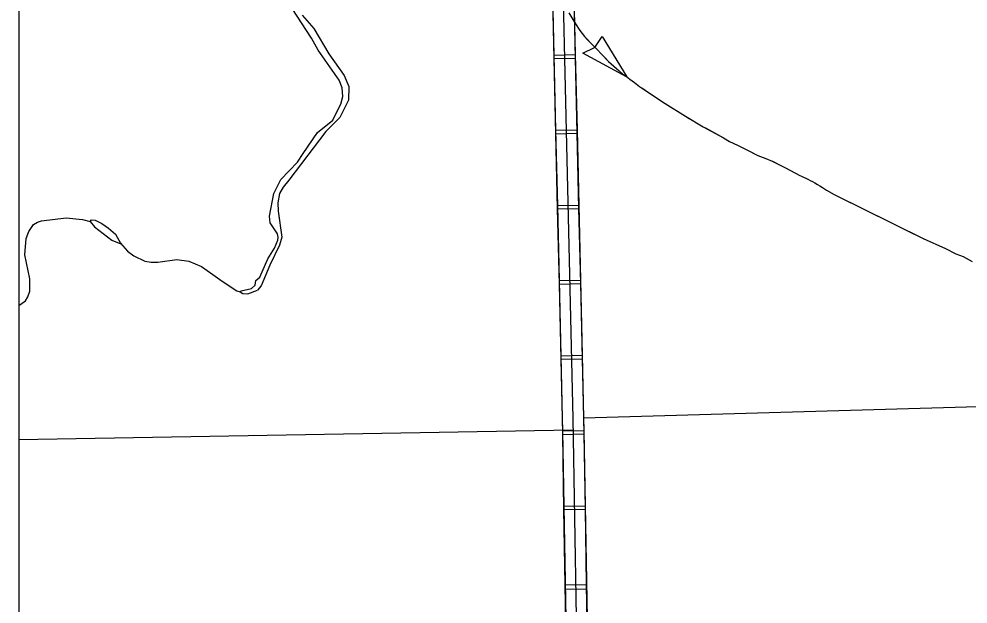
# Model space of a CAD drawing. Extents: x 1084508 to 1142749, y 1057638 to 1093403.
# Drawn here: x 1084508 to 1086600, y 1079728 to 1081018 of the extents above; entities that cross this region are included whole.
import ezdxf

# ---------------------------------------------------------------- set-up
doc = ezdxf.new("R2010")
doc.units = 0
for name, color, linetype in [('32', 7, 'Continuous'), ('35', 7, 'Continuous'), ('5', 7, 'Continuous'), ('DSN_DRFT_Named-Boundary', 7, 'Continuous'), ('Level 32', 7, 'Continuous'), ('Level 43', 7, 'Continuous'), ('Level 5', 7, 'Continuous')]:
    doc.layers.add(name, color=color, linetype=linetype)

msp = doc.modelspace()

# ---------------------------------------------------------------- linework, layer by layer
at = {"layer": '32'}
for p, q in [((1085687.5, 1080938.1), (1085734.5, 1080939.2)), ((1085691.2, 1080772.4), (1085738.3, 1080773.5)), ((1085695, 1080606.8), (1085742.1, 1080607.8)), ((1085698.8, 1080441.1), (1085745.9, 1080442.1)), ((1085702.6, 1080275.4), (1085749.7, 1080276.5)), ((1085706.3, 1080109.8), (1085753.3, 1080110.6)), ((1085709.1, 1079944.1), (1085756.2, 1079944.9)), ((1085759.4, 1079761), (1085712.3, 1079760.2))]:
    msp.add_line(p, q, dxfattribs=at)
for points in [[(1085582.3, 1087565.6), (1085613.6, 1086049.7), (1085631.6, 1085476.8), (1085635.2, 1085132), (1085645.3, 1084315.2), (1085646.8, 1084296.3), (1085657.9, 1083480.1), (1085664.5, 1083458.3), (1085672.9, 1082993.9), (1085690.4, 1081819.2), (1085728.9, 1080137.4), (1085740.3, 1079480.5)], [(1085683.7, 1081103.8), (1085687.5, 1080938.1)], [(1085730.7, 1081104.9), (1085734.5, 1080939.2)], [(1085734.5, 1080939.2), (1085738.3, 1080773.5)], [(1085687.5, 1080938.1), (1085691.2, 1080772.4)], [(1085691.2, 1080772.4), (1085695, 1080606.8)], [(1085738.3, 1080773.5), (1085742.1, 1080607.8)], [(1085695, 1080606.8), (1085698.8, 1080441.1)], [(1085742.1, 1080607.8), (1085745.9, 1080442.1)], [(1085698.8, 1080441.1), (1085702.6, 1080275.4)], [(1085745.9, 1080442.1), (1085749.7, 1080276.5)], [(1085702.6, 1080275.4), (1085705.8, 1080136.9), (1085706.3, 1080109.8)], [(1085749.7, 1080276.5), (1085752.9, 1080137.9), (1085753.3, 1080110.6)], [(1085706.3, 1080109.8), (1085709.1, 1079944.1)], [(1085753.3, 1080110.6), (1085756.2, 1079944.9)], [(1085709.1, 1079944.1), (1085712, 1079778.4)], [(1085756.2, 1079944.9), (1085759.1, 1079779.2)], [(1085712, 1079778.4), (1085714.9, 1079612.7)], [(1085759.1, 1079779.2), (1085762, 1079613.5)]]:
    msp.add_lwpolyline(points, dxfattribs=at)
at = {"layer": '35'}
msp.add_line((1085030.2, 1080441.3), (1085038.6, 1080448.8), dxfattribs=at)
for points in [[(1085038.6, 1080448.8), (1085056.3, 1080489), (1085071, 1080512.7), (1085078.7, 1080530.4), (1085079.3, 1080537.1), (1085078, 1080544.3), (1085061.8, 1080568.8), (1085060.5, 1080583.5), (1085070, 1080633.2), (1085085.3, 1080663.9), (1085122.2, 1080702.1), (1085134.3, 1080721.3), (1085166.2, 1080767.9), (1085199.6, 1080794.9), (1085208, 1080811.4), (1085217.8, 1080829.8), (1085221.8, 1080847.1), (1085220.6, 1080865.9), (1085213.6, 1080883), (1085167.8, 1080948.7), (1085153.1, 1080975.8), (1085110.5, 1081041)], [(1085132.5, 1081026.3), (1085158.1, 1080996.5), (1085191.4, 1080941.3), (1085224.7, 1080893.3), (1085234.9, 1080869.1), (1085234.7, 1080838.5), (1085215.7, 1080800.4), (1085184.3, 1080770), (1085103.2, 1080662.8), (1085090.1, 1080647.4), (1085082.2, 1080632.8), (1085078.4, 1080612.7), (1085079.6, 1080594.2)], [(1085079.6, 1080594.2), (1085087.8, 1080536.8), (1085082.6, 1080519.6), (1085061.3, 1080475.4), (1085041.9, 1080429.7), (1085033.8, 1080420)], [(1084507.9, 1080386), (1084522, 1080396.8), (1084527.7, 1080405.2), (1084532, 1080418.2), (1084531.7, 1080445), (1084520.7, 1080497.9), (1084523.9, 1080533.9), (1084529.6, 1080549.3), (1084539.8, 1080564.8), (1084548.4, 1080570.1), (1084557.8, 1080572.6), (1084611.7, 1080579.3), (1084648, 1080576.2), (1084664.9, 1080571.1), (1084667.9, 1080575), (1084676.1, 1080574.3), (1084690.5, 1080567), (1084705.4, 1080556.5), (1084720.7, 1080543.4), (1084732, 1080524), (1084747.1, 1080506.2), (1084761, 1080496), (1084785.7, 1080484.3), (1084799.3, 1080481.6), (1084814.4, 1080481.8), (1084856.1, 1080487.4), (1084882.3, 1080483.9), (1084910.1, 1080472.6), (1084935, 1080454.9), (1084955.7, 1080439.6), (1084988.5, 1080418.4), (1084995.5, 1080416.4), (1084997.6, 1080418.4), (1085020.4, 1080423.9), (1085028.7, 1080430.8), (1085030.2, 1080441.3)], [(1084664.9, 1080571.1), (1084674.7, 1080559.8), (1084712.5, 1080530.3), (1084732.4, 1080522.1)], [(1084995.5, 1080416.4), (1085001.3, 1080412.8), (1085012.7, 1080412), (1085033.8, 1080420)]]:
    msp.add_lwpolyline(points, dxfattribs=at)
at = {"layer": '5'}
msp.add_line((1085728.8, 1080111.2), (1084507.9, 1080089.9), dxfattribs=at)
at = {"layer": 'DSN_DRFT_Named-Boundary'}
msp.add_lwpolyline([(1084507.9, 1057640), (1142749.2, 1057640), (1142749.2, 1093403.4), (1084507.9, 1093403.4)], close=True, dxfattribs=at)
at = {"layer": 'Level 32'}
for p, q in [((1085687.2, 1080930.6), (1085734.3, 1080931.7)), ((1085691, 1080765), (1085738.1, 1080766)), ((1085694.8, 1080599.3), (1085741.8, 1080600.3)), ((1085698.6, 1080433.6), (1085745.6, 1080434.7)), ((1085702.4, 1080267.9), (1085749.4, 1080269)), ((1085706, 1080102.3), (1085753, 1080103.2)), ((1085708.8, 1079936.6), (1085755.9, 1079937.5)), ((1085711.7, 1079770.9), (1085758.8, 1079771.7))]:
    msp.add_line(p, q, dxfattribs=at)
for points in [[(1085582.5, 1087558.1), (1085613.6, 1086049.7), (1085631.6, 1085476.8), (1085635.2, 1085132), (1085645.3, 1084315.2), (1085646.8, 1084296.3), (1085657.9, 1083480.1), (1085664.5, 1083458.3), (1085672.9, 1082993.9), (1085690.4, 1081819.2), (1085728.9, 1080137.4), (1085740.3, 1079480.5)], [(1085683.4, 1081096.3), (1085687.2, 1080930.6)], [(1085730.5, 1081097.4), (1085734.3, 1080931.7)], [(1085687.2, 1080930.6), (1085691, 1080765)], [(1085734.3, 1080931.7), (1085738.1, 1080766)], [(1085691, 1080765), (1085694.8, 1080599.3)], [(1085738.1, 1080766), (1085741.8, 1080600.3)], [(1085694.8, 1080599.3), (1085698.6, 1080433.6)], [(1085741.8, 1080600.3), (1085745.6, 1080434.7)], [(1085698.6, 1080433.6), (1085702.4, 1080267.9)], [(1085745.6, 1080434.7), (1085749.4, 1080269)], [(1085702.4, 1080267.9), (1085705.4, 1080136.9), (1085706, 1080102.3)], [(1085749.4, 1080269), (1085752.4, 1080137.9), (1085753, 1080103.2)], [(1085706, 1080102.3), (1085708.8, 1079936.6)], [(1085753, 1080103.2), (1085755.9, 1079937.5)], [(1085708.8, 1079936.6), (1085711.7, 1079770.9)], [(1085755.9, 1079937.5), (1085758.8, 1079771.7)], [(1085711.7, 1079770.9), (1085714.6, 1079605.2)], [(1085758.8, 1079771.7), (1085761.7, 1079606)]]:
    msp.add_lwpolyline(points, dxfattribs=at)
at = {"layer": 'Level 43'}
for p, q in [((1085777.4, 1080955.3), (1085793.5, 1080978.9)), ((1085793.4, 1080978.9), (1085848.1, 1080890.1)), ((1085751.1, 1080942.4), (1085751.3, 1080942.6)), ((1085847.7, 1080890.1), (1085751.1, 1080942.4)), ((1085751.3, 1080942.6), (1085777.1, 1080955))]:
    msp.add_line(p, q, dxfattribs=at)
for points in [[(1085720.6, 1081031.6), (1085729.1, 1081016.9), (1085735.3, 1081006.8), (1085744.4, 1080992.3), (1085754.5, 1080978.9), (1085773.6, 1080959), (1085782.5, 1080950.2), (1085792.1, 1080940.3), (1085807.9, 1080924.3), (1085831.5, 1080903.6), (1085839.4, 1080896.3), (1085847.5, 1080890.7), (1085854.7, 1080885.1), (1085865, 1080878), (1085875.8, 1080869.3), (1085898.2, 1080854.2), (1085932.3, 1080831.8), (1085977.6, 1080803.6), (1086016.7, 1080780.1), (1086060.9, 1080755.7), (1086074.5, 1080748.1), (1086092.2, 1080739.4), (1086117.3, 1080727.3), (1086136.9, 1080716.9), (1086154.9, 1080710.1), (1086168.3, 1080704.7), (1086184.4, 1080696.3), (1086197.9, 1080690), (1086229.9, 1080672.5), (1086233.4, 1080671.4), (1086247.2, 1080665.1), (1086252.7, 1080661.9), (1086257.5, 1080659.3), (1086262.3, 1080657), (1086268.2, 1080653.1), (1086273.3, 1080650.2), (1086279.8, 1080646.4), (1086288.6, 1080640.8), (1086305, 1080631.2), (1086501.7, 1080533.8), (1086550.8, 1080511.8), (1086573.4, 1080500.2), (1086589.7, 1080494.3), (1086609.3, 1080483.6)], [(1085757.6, 1080975.7), (1085773.6, 1080959), (1085782.5, 1080950.2), (1085792.1, 1080940.3), (1085801, 1080931.2)], [(1085801, 1080931.2), (1085807.9, 1080924.3), (1085831.5, 1080903.6), (1085839.4, 1080896.3), (1085847.5, 1080890.7), (1085847.8, 1080890.5)], [(1085881, 1080865.8), (1085898.2, 1080854.2), (1085932.3, 1080831.8), (1085977.6, 1080803.6), (1085985.7, 1080798.8)], [(1086021.3, 1080777.6), (1086060.9, 1080755.7), (1086074.5, 1080748.1), (1086092.2, 1080739.4), (1086117.3, 1080727.3), (1086131.3, 1080719.9)], [(1086169.6, 1080704.1), (1086184.4, 1080696.3), (1086197.9, 1080690), (1086229.9, 1080672.5), (1086233.4, 1080671.4), (1086247.2, 1080665.1), (1086252.7, 1080661.9), (1086257.5, 1080659.3), (1086262.3, 1080657), (1086268.2, 1080653.1), (1086273.3, 1080650.2), (1086279.6, 1080646.6)], [(1086315.5, 1080626), (1086426.9, 1080570.8)], [(1086464, 1080552.5), (1086501.7, 1080533.8), (1086550.8, 1080511.8), (1086573.4, 1080500.2), (1086576.3, 1080499.2)]]:
    msp.add_lwpolyline(points, dxfattribs=at)
at = {"layer": 'Level 5'}
msp.add_line((1087273, 1080182.1), (1085752.4, 1080138.1), dxfattribs=at)

doc.saveas('drawing.dxf')
